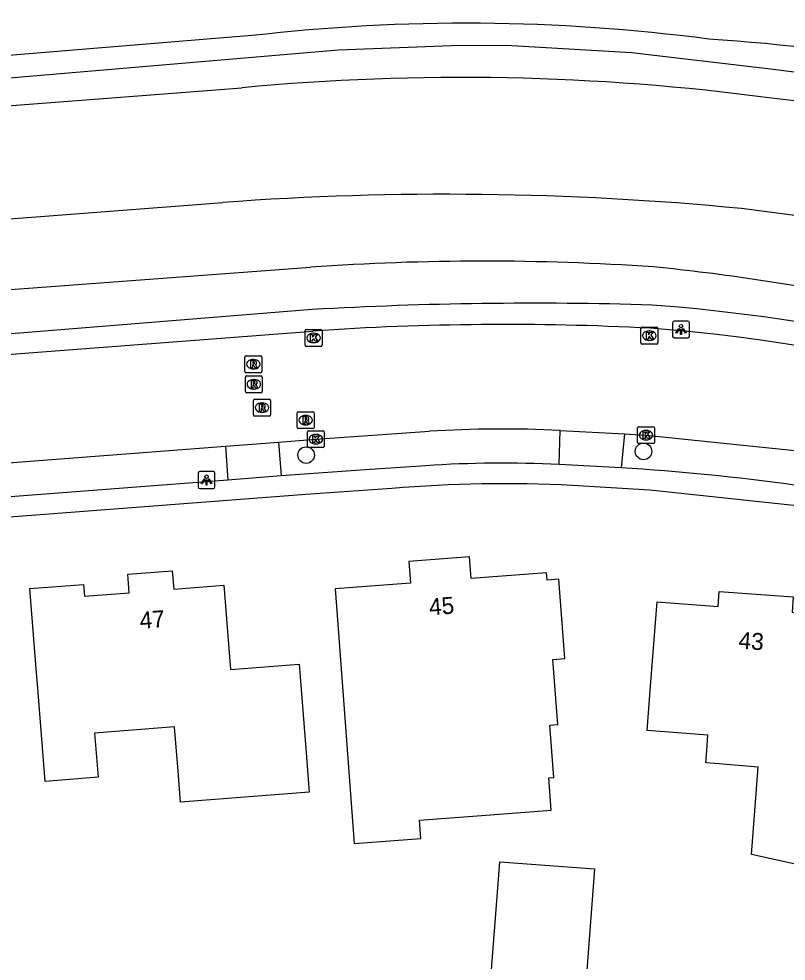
# Model space of a CAD drawing. Extents: x 160457 to 162082, y 388340 to 389736.
# Drawn here: x 160709.2 to 160754.6, y 389460.8 to 389516.5 of the extents above; entities that cross this region are included whole.
import ezdxf

# ---------------------------------------------------------------- set-up
doc = ezdxf.new("R2010")
doc.units = 0
for name, color, linetype in [('IMGEO_Boom', 7, 'Continuous'), ('IMGEO_Gemengd_bos', 7, 'Continuous'), ('IMGEO_Groenvoorziening', 7, 'Continuous'), ('IMGEO_Kolk', 7, 'Continuous'), ('IMGEO_Lichtpunt', 7, 'Continuous'), ('IMGEO_Pand', 7, 'Continuous'), ('IMGEO_Pand_nummerreeks', 7, 'Continuous'), ('IMGEO_Rijbaan_lokaal_gesloten', 7, 'Continuous'), ('IMGEO_Rioolput', 7, 'Continuous'), ('IMGEO_Voetpad_open', 7, 'Continuous'), ('IMGEO_Waterloop', 7, 'Continuous')]:
    doc.layers.add(name, color=color, linetype=linetype)

msp = doc.modelspace()

# ---------------------------------------------------------------- linework, layer by layer
at = {"layer": 'IMGEO_Boom'}
for centre in [(160726.161, 389490.732), (160746.129, 389490.951)]:
    msp.add_circle(centre, 0.489, dxfattribs=at)
at = {"layer": 'IMGEO_Gemengd_bos'}
msp.add_lwpolyline([(160722.953, 389515.542), (160681.937, 389512.184)], dxfattribs=at)
for centre, radius, start, end in [((160745.618, 389425.596), 92.876, 73.15659, 88.8916), ((160735.643, 389406.228), 110.048, 82.50922, 96.62194), ((160743.549, 389413.235), 102.304, 71.32217, 86.39052)]:
    msp.add_arc(centre, radius, start, end, dxfattribs=at)
at = {"layer": 'IMGEO_Groenvoorziening'}
for points in [[(160605.238, 389504.535), (160621.404, 389506.376), (160661.358, 389509.016), (160697.011, 389512.059), (160728.084, 389514.695), (160734.762, 389514.957), (160738.002, 389514.977), (160745.424, 389514.551), (160753.479, 389513.609), (160761.595, 389512.577), (160769.727, 389511.047), (160789.359, 389504.875), (160802.397, 389499.455)], [(160611.034, 389493.284), (160701.509, 389500), (160726.418, 389501.849)], [(160726.524, 389499.343), (160603.378, 389489.398)]]:
    msp.add_lwpolyline(points, dxfattribs=at)
for centre, radius, start, end in [((160736.667, 389354.514), 147.691, 86.09419, 93.97916), ((160734.578, 389378.95), 123.511, 78.54337, 84.35528), ((160739.653, 389268.092), 231.623, 88.27143, 93.24945), ((160738.38, 389391.056), 108.868, 63.27151, 85.64877)]:
    msp.add_arc(centre, radius, start, end, dxfattribs=at)
at = {"layer": 'IMGEO_Kolk'}
for p, q in [((160726.1, 389497.237), (160726.1, 389498.089)), ((160726.175, 389498.163), (160727.027, 389498.163)), ((160726.588, 389497.943), (160726.613, 389497.943)), ((160727.101, 389498.089), (160727.101, 389497.237)), ((160745.976, 389497.372), (160745.976, 389498.224)), ((160746.051, 389498.298), (160746.903, 389498.298)), ((160746.464, 389498.078), (160746.489, 389498.078)), ((160746.977, 389498.224), (160746.977, 389497.372)), ((160726.611, 389497.383), (160726.586, 389497.383)), ((160746.903, 389497.298), (160746.051, 389497.298)), ((160746.487, 389497.518), (160746.462, 389497.518)), ((160727.027, 389497.163), (160726.175, 389497.163)), ((160745.779, 389491.488), (160745.779, 389492.34)), ((160745.854, 389492.414), (160746.706, 389492.414)), ((160746.78, 389492.34), (160746.78, 389491.488)), ((160726.233, 389491.251), (160726.233, 389492.103)), ((160726.308, 389492.177), (160727.16, 389492.177)), ((160726.721, 389491.957), (160726.746, 389491.957)), ((160727.234, 389492.103), (160727.234, 389491.251)), ((160746.267, 389492.194), (160746.292, 389492.194)), ((160727.16, 389491.177), (160726.308, 389491.177)), ((160726.744, 389491.397), (160726.719, 389491.397)), ((160746.706, 389491.414), (160745.854, 389491.414)), ((160746.29, 389491.634), (160746.265, 389491.634))]:
    msp.add_line(p, q, dxfattribs=at)
for points in [[(160726.1, 389497.237), (160726.1, 389498.089)], [(160726.175, 389498.163), (160727.027, 389498.163)], [(160726.421, 389497.863), (160726.544, 389497.863), (160726.544, 389497.712), (160726.674, 389497.863), (160726.838, 389497.863), (160726.692, 389497.712), (160726.845, 389497.463), (160726.693, 389497.463), (160726.608, 389497.627), (160726.544, 389497.56), (160726.544, 389497.463), (160726.421, 389497.463), (160726.421, 389497.863)], [(160727.101, 389498.089), (160727.101, 389497.237)], [(160745.976, 389497.372), (160745.976, 389498.224)], [(160746.051, 389498.298), (160746.903, 389498.298)], [(160746.297, 389497.998), (160746.42, 389497.998), (160746.42, 389497.847), (160746.55, 389497.998), (160746.714, 389497.998), (160746.568, 389497.847), (160746.721, 389497.598), (160746.569, 389497.598), (160746.484, 389497.762), (160746.42, 389497.695), (160746.42, 389497.598), (160746.297, 389497.598), (160746.297, 389497.998)], [(160746.977, 389498.224), (160746.977, 389497.372)], [(160746.903, 389497.298), (160746.051, 389497.298)], [(160727.027, 389497.163), (160726.175, 389497.163)], [(160745.779, 389491.488), (160745.779, 389492.34)], [(160745.854, 389492.414), (160746.706, 389492.414)], [(160746.78, 389492.34), (160746.78, 389491.488)], [(160726.233, 389491.251), (160726.233, 389492.103)], [(160726.308, 389492.177), (160727.16, 389492.177)], [(160726.554, 389491.877), (160726.677, 389491.877), (160726.677, 389491.726), (160726.807, 389491.877), (160726.971, 389491.877), (160726.825, 389491.726), (160726.978, 389491.477), (160726.826, 389491.477), (160726.741, 389491.641), (160726.677, 389491.574), (160726.677, 389491.477), (160726.554, 389491.477), (160726.554, 389491.877)], [(160727.234, 389492.103), (160727.234, 389491.251)], [(160746.1, 389492.114), (160746.223, 389492.114), (160746.223, 389491.963), (160746.353, 389492.114), (160746.517, 389492.114), (160746.371, 389491.963), (160746.524, 389491.714), (160746.372, 389491.714), (160746.287, 389491.878), (160746.223, 389491.811), (160746.223, 389491.714), (160746.1, 389491.714), (160746.1, 389492.114)], [(160727.16, 389491.177), (160726.308, 389491.177)], [(160746.706, 389491.414), (160745.854, 389491.414)]]:
    msp.add_lwpolyline(points, dxfattribs=at)
for centre, start, end in [((160726.177, 389498.087), 91.552, 178.448), ((160726.177, 389498.087), 91.552, 178.448), ((160727.025, 389498.087), 1.552, 88.448), ((160727.025, 389498.087), 1.552, 88.448), ((160746.053, 389498.222), 91.552, 178.448), ((160746.053, 389498.222), 91.552, 178.448), ((160746.901, 389498.222), 1.552, 88.448), ((160746.901, 389498.222), 1.552, 88.448), ((160726.177, 389497.239), 181.552, 268.448), ((160726.177, 389497.239), 181.552, 268.448), ((160727.025, 389497.239), 271.552, 358.448), ((160727.025, 389497.239), 271.552, 358.448), ((160746.053, 389497.374), 181.552, 268.448), ((160746.053, 389497.374), 181.552, 268.448), ((160746.901, 389497.374), 271.552, 358.448), ((160746.901, 389497.374), 271.552, 358.448), ((160745.856, 389492.338), 91.552, 178.448), ((160745.856, 389492.338), 91.552, 178.448), ((160746.704, 389492.338), 1.552, 88.448), ((160746.704, 389492.338), 1.552, 88.448), ((160726.31, 389492.101), 91.552, 178.448), ((160726.31, 389492.101), 91.552, 178.448), ((160727.158, 389492.101), 1.552, 88.448), ((160727.158, 389492.101), 1.552, 88.448), ((160726.31, 389491.253), 181.552, 268.448), ((160726.31, 389491.253), 181.552, 268.448), ((160727.158, 389491.253), 271.552, 358.448), ((160727.158, 389491.253), 271.552, 358.448), ((160745.856, 389491.49), 181.552, 268.448), ((160745.856, 389491.49), 181.552, 268.448), ((160746.704, 389491.49), 271.552, 358.448), ((160746.704, 389491.49), 271.552, 358.448)]:
    msp.add_arc(centre, 0.0765, start, end, dxfattribs=at)
for centre, major_axis, ratio, start_param, end_param in [((160726.587, 389497.663), (-0.387, 0.002), 0.722429, 4.712389, 7.853982), ((160726.612, 389497.663), (-0.39, 0.002), 0.717154, 1.570796, 4.712389), ((160746.463, 389497.798), (-0.387, 0.002), 0.722429, 4.712389, 7.853982), ((160746.488, 389497.798), (-0.39, 0.002), 0.717154, 1.570796, 4.712389), ((160726.72, 389491.677), (-0.387, 0.002), 0.722429, 4.712389, 7.853982), ((160726.745, 389491.677), (-0.39, 0.002), 0.717154, 1.570796, 4.712389), ((160746.266, 389491.914), (-0.387, 0.002), 0.722429, 4.712389, 7.853982), ((160746.291, 389491.914), (-0.39, 0.002), 0.717154, 1.570796, 4.712389)]:
    msp.add_ellipse(centre, major_axis=major_axis, ratio=ratio, start_param=start_param, end_param=end_param, dxfattribs=at)
at = {"layer": 'IMGEO_Lichtpunt'}
for p, q in [((160747.849, 389498.564), (160747.849, 389497.757)), ((160747.849, 389498.564), (160747.849, 389497.757)), ((160748.751, 389498.659), (160747.943, 389498.659)), ((160748.751, 389498.659), (160747.943, 389498.659)), ((160748.845, 389497.757), (160748.845, 389498.564)), ((160748.845, 389497.757), (160748.845, 389498.564)), ((160747.943, 389497.663), (160748.751, 389497.663)), ((160747.943, 389497.663), (160748.751, 389497.663)), ((160719.769, 389489.659), (160719.769, 389488.852)), ((160719.769, 389489.659), (160719.769, 389488.852)), ((160720.671, 389489.754), (160719.863, 389489.754)), ((160720.671, 389489.754), (160719.863, 389489.754)), ((160720.765, 389488.852), (160720.765, 389489.659)), ((160720.765, 389488.852), (160720.765, 389489.659)), ((160719.863, 389488.758), (160720.671, 389488.758)), ((160719.863, 389488.758), (160720.671, 389488.758))]:
    msp.add_line(p, q, dxfattribs=at)
for points in [[(160748.223, 389498.228), (160748.262, 389498.2), (160748.074, 389497.938), (160748.036, 389497.965), (160748.223, 389498.228)], [(160748.325, 389498.18), (160748.372, 389498.18), (160748.372, 389497.858), (160748.325, 389497.858), (160748.325, 389498.18)], [(160748.435, 389498.2), (160748.473, 389498.227), (160748.66, 389497.965), (160748.621, 389497.937), (160748.435, 389498.2)], [(160720.143, 389489.323), (160720.182, 389489.295), (160719.994, 389489.033), (160719.956, 389489.06), (160720.143, 389489.323)], [(160720.245, 389489.275), (160720.292, 389489.275), (160720.292, 389488.953), (160720.245, 389488.953), (160720.245, 389489.275)], [(160720.355, 389489.295), (160720.393, 389489.322), (160720.58, 389489.06), (160720.541, 389489.032), (160720.355, 389489.295)]]:
    msp.add_lwpolyline(points, dxfattribs=at)
for centre in [(160748.348, 389498.362), (160720.268, 389489.457)]:
    msp.add_circle(centre, 0.0994, dxfattribs=at)
for centre, start, end in [((160747.943, 389498.564), 90, 180), ((160747.943, 389498.564), 90, 180), ((160748.751, 389498.564), 0, 90), ((160748.751, 389498.564), 0, 90), ((160747.943, 389497.757), 180, 270), ((160747.943, 389497.757), 180, 270), ((160748.751, 389497.757), 270, 0), ((160748.751, 389497.757), 270, 360), ((160719.863, 389489.659), 90, 180), ((160719.863, 389489.659), 90, 180), ((160720.671, 389489.659), 0, 90), ((160720.671, 389489.659), 0, 90), ((160719.863, 389488.852), 180, 270), ((160719.863, 389488.852), 180, 270), ((160720.671, 389488.852), 270, 0), ((160720.671, 389488.852), 270, 360)]:
    msp.add_arc(centre, 0.0946, start, end, dxfattribs=at)
at = {"layer": 'IMGEO_Pand'}
for points in [[(160740.772, 389478.65), (160741.47, 389478.703), (160741.124, 389483.389), (160740.42, 389483.337), (160740.389, 389483.764), (160735.927, 389483.436), (160735.832, 389484.725), (160732.245, 389484.44), (160732.343, 389483.158), (160727.87, 389482.815), (160728.247, 389477.83), (160729.008, 389467.755), (160732.943, 389468.052), (160732.861, 389469.141), (160737.324, 389469.478), (160740.67, 389469.731), (160740.519, 389471.638), (160740.82, 389471.662), (160740.584, 389474.755), (160741.064, 389474.792), (160740.772, 389478.65)], [(160710.721, 389471.418), (160710.284, 389476.941), (160710.212, 389477.862), (160709.817, 389482.846), (160712.989, 389483.089), (160713.042, 389482.391), (160715.695, 389482.595), (160715.611, 389483.692), (160718.234, 389483.89), (160718.325, 389482.794), (160721.284, 389483.04), (160721.679, 389478.043), (160725.739, 389478.364), (160726.134, 389473.38), (160726.337, 389470.803), (160718.726, 389470.201), (160718.58, 389472.041), (160718.373, 389474.66), (160713.644, 389474.286), (160713.851, 389471.676), (160710.721, 389471.418)], [(160746.943, 389482.05), (160750.539, 389481.784), (160750.604, 389482.668), (160754.989, 389482.341), (160754.924, 389481.44), (160758.502, 389481.143), (160758.347, 389479.013), (160760.61, 389478.917), (160764.873, 389477.437), (160763.234, 389472.714), (160761.728, 389468.377), (160758.894, 389469.361), (160757.714, 389465.96), (160752.517, 389467.109), (160752.923, 389472.284), (160750.36, 389472.485), (160749.812, 389472.528), (160749.87, 389473.265), (160749.941, 389474.171), (160746.347, 389474.453), (160746.552, 389477.066), (160746.943, 389482.05)], [(160736.995, 389458.502), (160737.625, 389466.682), (160743.222, 389466.261), (160742.672, 389458.957), (160736.995, 389458.502)]]:
    msp.add_lwpolyline(points, dxfattribs=at)
at = {"layer": 'IMGEO_Rijbaan_lokaal_gesloten'}
for points in [[(160602.807, 389488.614), (160726.556, 389498.07)], [(160724.529, 389491.507), (160726.734, 389491.676), (160733.454, 389492.14)], [(160741.196, 389492.187), (160744.995, 389491.991)], [(160744.995, 389491.991), (160746.28, 389491.913), (160755.084, 389491)], [(160706.431, 389490.104), (160707.247, 389490.174), (160721.381, 389491.261)], [(160721.381, 389491.261), (160724.529, 389491.507)]]:
    msp.add_lwpolyline(points, dxfattribs=at)
for centre, radius, start, end in [((160737.959, 389331.543), 166.917, 87.05153, 93.91728), ((160738.487, 389394.078), 104.472, 62.56654, 85.57628), ((160737.74, 389423.797), 68.478, 87.10715, 93.5885)]:
    msp.add_arc(centre, radius, start, end, dxfattribs=at)
at = {"layer": 'IMGEO_Rioolput'}
for p, q in [((160722.537, 389495.682), (160722.537, 389496.534)), ((160722.612, 389496.608), (160723.464, 389496.608)), ((160723.025, 389496.388), (160723.05, 389496.388)), ((160723.538, 389496.534), (160723.538, 389495.682)), ((160723.464, 389495.608), (160722.612, 389495.608)), ((160723.048, 389495.828), (160723.023, 389495.828)), ((160722.567, 389494.495), (160722.567, 389495.347)), ((160722.642, 389495.421), (160723.494, 389495.421)), ((160723.055, 389495.201), (160723.08, 389495.201)), ((160723.568, 389495.347), (160723.568, 389494.495)), ((160723.078, 389494.641), (160723.053, 389494.641)), ((160723.494, 389494.421), (160722.642, 389494.421)), ((160723.05, 389493.115), (160723.05, 389493.967)), ((160723.125, 389494.041), (160723.977, 389494.041)), ((160724.051, 389493.967), (160724.051, 389493.115)), ((160723.538, 389493.821), (160723.563, 389493.821)), ((160723.977, 389493.041), (160723.125, 389493.041)), ((160723.561, 389493.261), (160723.536, 389493.261)), ((160725.634, 389492.371), (160725.634, 389493.223)), ((160725.709, 389493.297), (160726.561, 389493.297)), ((160726.122, 389493.077), (160726.147, 389493.077)), ((160726.635, 389493.223), (160726.635, 389492.371)), ((160726.561, 389492.297), (160725.709, 389492.297)), ((160726.145, 389492.517), (160726.12, 389492.517))]:
    msp.add_line(p, q, dxfattribs=at)
for points in [[(160722.537, 389495.682), (160722.537, 389496.534)], [(160722.612, 389496.608), (160723.464, 389496.608)], [(160723.126, 389496.306), (160722.874, 389496.308), (160722.874, 389495.908)], [(160723.052, 389496.227), (160722.998, 389496.227), (160722.998, 389496.146)], [(160722.998, 389496.146), (160723.05, 389496.146)], [(160723.538, 389496.534), (160723.538, 389495.682)], [(160723.464, 389495.608), (160722.612, 389495.608)], [(160722.874, 389495.908), (160722.998, 389495.908), (160722.998, 389496.07), (160723.009, 389496.07)], [(160723.056, 389496.041), (160723.127, 389495.908), (160723.267, 389495.908), (160723.202, 389496.034)], [(160722.567, 389494.495), (160722.567, 389495.347)], [(160722.642, 389495.421), (160723.494, 389495.421)], [(160723.156, 389495.119), (160722.904, 389495.121), (160722.904, 389494.721)], [(160723.082, 389495.04), (160723.028, 389495.04), (160723.028, 389494.959)], [(160723.568, 389495.347), (160723.568, 389494.495)], [(160722.904, 389494.721), (160723.028, 389494.721), (160723.028, 389494.883), (160723.039, 389494.883)], [(160723.028, 389494.959), (160723.08, 389494.959)], [(160723.086, 389494.854), (160723.157, 389494.721), (160723.297, 389494.721), (160723.232, 389494.847)], [(160723.494, 389494.421), (160722.642, 389494.421)], [(160723.05, 389493.115), (160723.05, 389493.967)], [(160723.125, 389494.041), (160723.977, 389494.041)], [(160724.051, 389493.967), (160724.051, 389493.115)], [(160723.639, 389493.739), (160723.387, 389493.741), (160723.387, 389493.341)], [(160723.387, 389493.341), (160723.511, 389493.341), (160723.511, 389493.503), (160723.522, 389493.503)], [(160723.565, 389493.66), (160723.511, 389493.66), (160723.511, 389493.579)], [(160723.511, 389493.579), (160723.563, 389493.579)], [(160723.569, 389493.474), (160723.64, 389493.341), (160723.78, 389493.341), (160723.715, 389493.467)], [(160723.977, 389493.041), (160723.125, 389493.041)], [(160725.634, 389492.371), (160725.634, 389493.223)], [(160725.709, 389493.297), (160726.561, 389493.297)], [(160726.223, 389492.995), (160725.971, 389492.997), (160725.971, 389492.597)], [(160726.149, 389492.916), (160726.095, 389492.916), (160726.095, 389492.835)], [(160726.095, 389492.835), (160726.147, 389492.835)], [(160726.635, 389493.223), (160726.635, 389492.371)], [(160726.561, 389492.297), (160725.709, 389492.297)], [(160725.971, 389492.597), (160726.095, 389492.597), (160726.095, 389492.759), (160726.106, 389492.759)], [(160726.153, 389492.73), (160726.224, 389492.597), (160726.364, 389492.597), (160726.299, 389492.723)]]:
    msp.add_lwpolyline(points, dxfattribs=at)
for centre, radius, start, end in [((160722.614, 389496.532), 0.0765, 91.552, 178.448), ((160722.614, 389496.532), 0.0765, 91.552, 178.448), ((160723.034, 389496.335), 0.19, 274.7715, 282.9687), ((160723.058, 389496.131), 0.0964, 77.0061, 93.1865), ((160723.072, 389496.188), 0.0378, 276.6634, 79.6772), ((160723.125, 389496.196), 0.109, 350.3612, 89.416), ((160723.123, 389496.196), 0.112, 277.5842, 350.9817), ((160723.462, 389496.532), 0.0765, 1.552, 88.448), ((160723.462, 389496.532), 0.0765, 1.552, 88.448), ((160722.614, 389495.684), 0.0765, 181.552, 268.448), ((160722.614, 389495.684), 0.0765, 181.552, 268.448), ((160723.008, 389496.017), 0.0533, 26.0293, 88.6989), ((160723.107, 389495.981), 0.108, 29.5134, 73.7905), ((160723.462, 389495.684), 0.0765, 271.552, 358.448), ((160723.462, 389495.684), 0.0765, 271.552, 358.448), ((160722.644, 389495.345), 0.0765, 91.552, 178.448), ((160722.644, 389495.345), 0.0765, 91.552, 178.448), ((160723.088, 389494.944), 0.0964, 77.0061, 93.1865), ((160723.102, 389495.001), 0.0378, 276.6634, 79.6772), ((160723.155, 389495.009), 0.109, 350.3612, 89.416), ((160723.492, 389495.345), 0.0765, 1.552, 88.448), ((160723.492, 389495.345), 0.0765, 1.552, 88.448), ((160722.644, 389494.497), 0.0765, 181.552, 268.448), ((160722.644, 389494.497), 0.0765, 181.552, 268.448), ((160723.038, 389494.83), 0.0533, 26.0293, 88.6989), ((160723.064, 389495.148), 0.19, 274.7715, 282.9687), ((160723.153, 389495.009), 0.112, 277.5842, 350.9817), ((160723.137, 389494.794), 0.108, 29.5134, 73.7905), ((160723.492, 389494.497), 0.0765, 271.552, 358.448), ((160723.492, 389494.497), 0.0765, 271.552, 358.448), ((160723.127, 389493.965), 0.0765, 91.552, 178.448), ((160723.127, 389493.965), 0.0765, 91.552, 178.448), ((160723.975, 389493.965), 0.0765, 1.552, 88.448), ((160723.975, 389493.965), 0.0765, 1.552, 88.448), ((160723.521, 389493.45), 0.0533, 26.0293, 88.6989), ((160723.547, 389493.768), 0.19, 274.7715, 282.9687), ((160723.571, 389493.564), 0.0964, 77.0061, 93.1865), ((160723.585, 389493.621), 0.0378, 276.6634, 79.6772), ((160723.638, 389493.629), 0.109, 350.3612, 89.416), ((160723.636, 389493.629), 0.112, 277.5842, 350.9817), ((160723.62, 389493.414), 0.108, 29.5134, 73.7905), ((160723.127, 389493.117), 0.0765, 181.552, 268.448), ((160723.127, 389493.117), 0.0765, 181.552, 268.448), ((160723.975, 389493.117), 0.0765, 271.552, 358.448), ((160723.975, 389493.117), 0.0765, 271.552, 358.448), ((160725.711, 389493.221), 0.0765, 91.552, 178.448), ((160725.711, 389493.221), 0.0765, 91.552, 178.448), ((160726.131, 389493.024), 0.19, 274.7715, 282.9687), ((160726.155, 389492.82), 0.0964, 77.0061, 93.1865), ((160726.169, 389492.877), 0.0378, 276.6634, 79.6772), ((160726.222, 389492.885), 0.109, 350.3612, 89.416), ((160726.22, 389492.885), 0.112, 277.5842, 350.9817), ((160726.204, 389492.67), 0.108, 29.5134, 73.7905), ((160726.559, 389493.221), 0.0765, 1.552, 88.448), ((160726.559, 389493.221), 0.0765, 1.552, 88.448), ((160725.711, 389492.373), 0.0765, 181.552, 268.448), ((160725.711, 389492.373), 0.0765, 181.552, 268.448), ((160726.105, 389492.706), 0.0533, 26.0293, 88.6989), ((160726.559, 389492.373), 0.0765, 271.552, 358.448), ((160726.559, 389492.373), 0.0765, 271.552, 358.448)]:
    msp.add_arc(centre, radius, start, end, dxfattribs=at)
for centre, major_axis, ratio, start_param, end_param in [((160723.024, 389496.108), (-0.387, 0.002), 0.722429, 4.712389, 7.853982), ((160723.049, 389496.108), (-0.39, 0.002), 0.717154, 1.570796, 4.712389), ((160723.054, 389494.921), (-0.387, 0.002), 0.722429, 4.712389, 7.853982), ((160723.079, 389494.921), (-0.39, 0.002), 0.717154, 1.570796, 4.712389), ((160723.537, 389493.541), (-0.387, 0.002), 0.722429, 4.712389, 7.853982), ((160723.562, 389493.541), (-0.39, 0.002), 0.717154, 1.570796, 4.712389), ((160726.121, 389492.797), (-0.387, 0.002), 0.722429, 4.712389, 7.853982), ((160726.146, 389492.797), (-0.39, 0.002), 0.717154, 1.570796, 4.712389)]:
    msp.add_ellipse(centre, major_axis=major_axis, ratio=ratio, start_param=start_param, end_param=end_param, dxfattribs=at)
at = {"layer": 'IMGEO_Voetpad_open'}
for points in [[(160741.139, 389490.177), (160741.196, 389492.187)], [(160744.995, 389491.991), (160744.816, 389489.986)], [(160721.381, 389491.261), (160721.525, 389489.252)], [(160724.529, 389491.507), (160724.692, 389489.51)], [(160733.25, 389490.105), (160729.654, 389489.868), (160724.692, 389489.51)], [(160744.816, 389489.986), (160742.978, 389490.083), (160741.139, 389490.177)], [(160724.692, 389489.51), (160721.525, 389489.252)], [(160721.525, 389489.252), (160706.595, 389488.11)], [(160755.209, 389487.731), (160746.512, 389488.665), (160741.92, 389488.941)], [(160731.24, 389488.764), (160726.138, 389488.402), (160652.174, 389482.75), (160651.96, 389482.734), (160648.556, 389482.474), (160648.021, 389482.433), (160605.569, 389479.205), (160603.316, 389479.025)]]:
    msp.add_lwpolyline(points, dxfattribs=at)
for centre, radius, start, end in [((160737.822, 389421.355), 68.902, 87.24092, 93.80489), ((160735.798, 389348.163), 142.109, 82.21604, 86.36166), ((160737.933, 389407.234), 81.804, 87.20616, 94.6928)]:
    msp.add_arc(centre, radius, start, end, dxfattribs=at)
at = {"layer": 'IMGEO_Waterloop'}
for points in [[(160683.051, 389509.434), (160722.361, 389512.456)], [(160683.672, 389502.79), (160721.224, 389505.673)]]:
    msp.add_lwpolyline(points, dxfattribs=at)
for centre, radius, start, end in [((160735.354, 389375.408), 137.662, 82.33668, 95.41564), ((160741.796, 389401.916), 110.569, 67.09546, 83.81365), ((160734.474, 389325.416), 180.743, 84.45985, 94.20389), ((160738.852, 389392.763), 113.308, 71.15874, 83.37595)]:
    msp.add_arc(centre, radius, start, end, dxfattribs=at)

# ---------------------------------------------------------------- texts
at = {"layer": 'IMGEO_Pand_nummerreeks'}
for s, rotation, p in [('45', 4.5436, (160733.474, 389481.249)), ('47', 4.3168, (160716.346, 389480.458)), ('43', 355.7352, (160751.729, 389479.295))]:
    msp.add_text(s, height=1, rotation=rotation, dxfattribs=at).set_placement(p)

doc.saveas('drawing.dxf')
